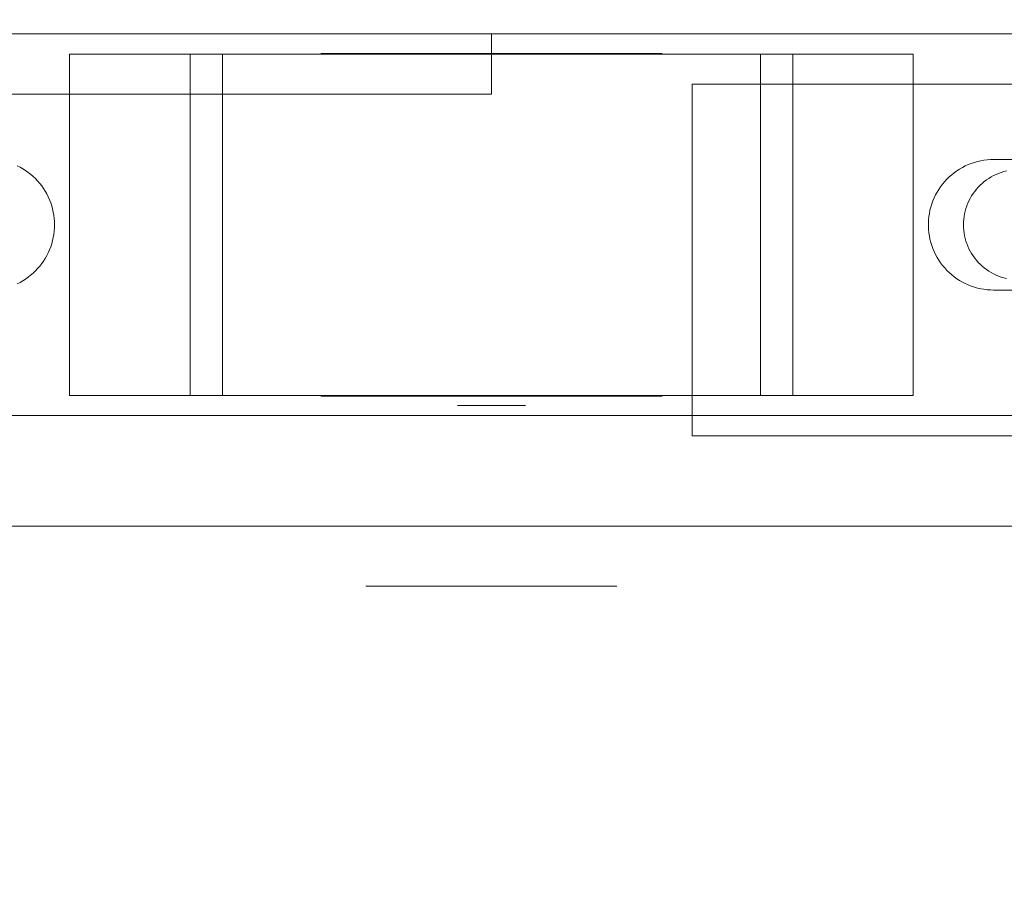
# Model space of a CAD drawing. Header units: millimetres. Extents: x -4738 to 65662, y -68080 to 6847.
# Tile 721 of 1056: x 26703 to 26801, y -18294 to -18209. Entities that reach past the tile are written whole.
import ezdxf

# ---------------------------------------------------------------- set-up
doc = ezdxf.new("R2010")
doc.units = ezdxf.units.MM
doc.layers.add('COTAS_P', color=1, linetype='Continuous', lineweight=0)
doc.layers.add('superior_C05', color=7, linetype='Continuous', lineweight=0)
doc.dimstyles.new('R19_100', dxfattribs={"dimtxt": 250, "dimasz": 150, "dimexe": 150, "dimexo": 80, "dimgap": 100, "dimtad": 1, "dimtih": 1, "dimtoh": 1, "dimdsep": 46, "dimcen": 0.09, "dimadec": 0, "dimazin": 0, "dimtfac": 1, "dimtdec": 4, "dimtofl": 0, "dimtmove": 0, "dimatfit": 3, "dimfxl": 1, "dimtolj": 1, "dimtzin": 0, "dimarcsym": 0})

# ---------------------------------------------------------------- blocks, each defined once
blk = doc.blocks.new('DIM_R30_45')
at = {"layer": 'COTAS_P'}
for p, q in [((26095.067, -17655), (26050.067, -17805)), ((26795.067, -17655), (26095.067, -17655)), ((26095.067, -18305), (26095.067, -17655)), ((26095.067, -17655), (26140.067, -17805)), ((26095.067, -18305), (26050.067, -18155)), ((26095.067, -18305), (26140.067, -18155)), ((26795.067, -18305), (26095.067, -18305))]:
    blk.add_line(p, q, dxfattribs=at)
blk.add_text('650 P', height=250, rotation=90, dxfattribs=at).set_placement((25995.067, -17980))

msp = doc.modelspace()

# ---------------------------------------------------------------- linework, layer by layer
at = {"layer": 'superior_C05'}
for p, q in [((26680.067, -18210), (26820.067, -18210)), ((26690.067, -18210), (26750.067, -18210)), ((26750.067, -18210), (26750.067, -18216)), ((26708.067, -18212), (26728.164, -18212)), ((26708.067, -18246), (26708.067, -18212)), ((26708.067, -18212), (26720.067, -18212)), ((26723.277, -18212), (26720.067, -18212)), ((26720.067, -18246), (26720.067, -18212)), ((26723.277, -18246), (26723.277, -18212)), ((26723.277, -18212), (26723.955, -18212)), ((26723.955, -18212), (26724.694, -18212)), ((26724.694, -18212), (26725.491, -18212)), ((26725.491, -18212), (26726.345, -18212)), ((26726.345, -18212), (26727.254, -18212)), ((26727.254, -18212), (26728.215, -18212)), ((26728.164, -18212), (26771.971, -18212)), ((26728.215, -18212), (26729.226, -18212)), ((26729.226, -18212), (26730.285, -18212)), ((26730.285, -18212), (26731.39, -18212)), ((26731.39, -18212), (26732.538, -18212)), ((26732.538, -18212), (26733.727, -18212)), ((26733.072, -18212), (26733.111, -18212)), ((26733.115, -18211.95), (26733.073, -18211.95)), ((26733.119, -18212), (26733.074, -18212)), ((26733.111, -18212), (26733.192, -18212)), ((26733.199, -18211.95), (26733.115, -18211.95)), ((26733.206, -18212), (26733.119, -18212)), ((26733.192, -18212), (26733.316, -18212)), ((26733.326, -18211.95), (26733.199, -18211.95)), ((26733.334, -18212), (26733.206, -18212)), ((26733.316, -18212), (26733.48, -18212)), ((26733.494, -18211.95), (26733.326, -18211.95)), ((26733.504, -18212), (26733.334, -18212)), ((26733.48, -18212), (26733.686, -18212)), ((26733.703, -18211.95), (26733.494, -18211.95)), ((26733.715, -18212), (26733.504, -18212)), ((26733.686, -18212), (26733.932, -18212)), ((26733.953, -18211.95), (26733.703, -18211.95)), ((26733.966, -18212), (26733.715, -18212)), ((26733.727, -18212), (26734.953, -18212)), ((26733.932, -18212), (26734.219, -18212)), ((26734.243, -18211.95), (26733.953, -18211.95)), ((26734.258, -18212), (26733.966, -18212)), ((26734.219, -18212), (26734.544, -18212)), ((26734.572, -18211.95), (26734.243, -18211.95)), ((26734.588, -18212), (26734.258, -18212)), ((26734.544, -18212), (26734.908, -18212)), ((26734.94, -18211.95), (26734.572, -18211.95)), ((26734.957, -18212), (26734.588, -18212)), ((26734.908, -18212), (26735.31, -18212)), ((26735.345, -18211.95), (26734.94, -18211.95)), ((26734.953, -18212), (26736.214, -18212)), ((26735.363, -18212), (26734.957, -18212)), ((26735.31, -18212), (26735.748, -18212)), ((26735.787, -18211.95), (26735.345, -18211.95)), ((26735.805, -18212), (26735.363, -18212)), ((26735.748, -18212), (26736.221, -18212)), ((26736.265, -18211.95), (26735.787, -18211.95)), ((26736.283, -18212), (26735.805, -18212)), ((26736.214, -18212), (26737.507, -18212)), ((26736.221, -18212), (26736.729, -18212)), ((26736.776, -18211.95), (26736.265, -18211.95)), ((26736.795, -18212), (26736.283, -18212)), ((26736.729, -18212), (26737.27, -18212)), ((26737.321, -18211.95), (26736.776, -18211.95)), ((26737.34, -18212), (26736.795, -18212)), ((26737.27, -18212), (26737.842, -18212)), ((26737.898, -18211.95), (26737.321, -18211.95)), ((26737.917, -18212), (26737.34, -18212)), ((26737.507, -18212), (26738.828, -18212)), ((26737.602, -18211.95), (26737.571, -18211.95)), ((26737.664, -18211.95), (26737.602, -18211.95)), ((26737.757, -18211.95), (26737.664, -18211.95)), ((26737.881, -18211.95), (26737.757, -18211.95)), ((26737.842, -18212), (26738.445, -18212)), ((26738.035, -18211.95), (26737.881, -18211.95)), ((26738.505, -18211.95), (26737.898, -18211.95)), ((26738.523, -18212), (26737.917, -18212)), ((26738.218, -18211.95), (26738.035, -18211.95)), ((26738.432, -18211.95), (26738.218, -18211.95)), ((26738.674, -18211.95), (26738.432, -18211.95)), ((26738.445, -18212), (26739.077, -18212)), ((26739.14, -18211.95), (26738.505, -18211.95)), ((26739.158, -18212), (26738.523, -18212)), ((26738.944, -18211.95), (26738.674, -18211.95)), ((26738.828, -18212), (26740.176, -18212)), ((26739.242, -18211.95), (26738.944, -18211.95)), ((26739.077, -18212), (26739.736, -18212)), ((26739.803, -18211.95), (26739.14, -18211.95)), ((26739.82, -18212), (26739.158, -18212)), ((26739.567, -18211.95), (26739.242, -18211.95)), ((26739.918, -18211.95), (26739.567, -18211.95)), ((26739.736, -18212), (26740.376, -18212)), ((26740.491, -18211.95), (26739.803, -18211.95)), ((26740.508, -18212), (26739.82, -18212)), ((26740.295, -18211.95), (26739.918, -18211.95)), ((26740.176, -18212), (26741.546, -18212)), ((26740.695, -18211.95), (26740.295, -18211.95)), ((26740.376, -18212), (26741.038, -18212)), ((26741.203, -18211.95), (26740.491, -18211.95)), ((26741.219, -18212), (26740.508, -18212)), ((26741.119, -18211.95), (26740.695, -18211.95)), ((26741.038, -18212), (26741.72, -18212)), ((26741.565, -18211.95), (26741.119, -18211.95)), ((26741.937, -18211.95), (26741.203, -18211.95)), ((26741.952, -18212), (26741.219, -18212)), ((26741.546, -18212), (26742.936, -18212)), ((26742.033, -18211.95), (26741.565, -18211.95)), ((26741.72, -18212), (26742.42, -18212)), ((26742.691, -18211.95), (26741.937, -18211.95)), ((26742.705, -18212), (26741.952, -18212)), ((26742.52, -18211.95), (26742.033, -18211.95)), ((26742.42, -18212), (26743.136, -18212)), ((26743.026, -18211.95), (26742.52, -18211.95)), ((26743.464, -18211.95), (26742.691, -18211.95)), ((26743.477, -18212), (26742.705, -18212)), ((26742.936, -18212), (26744.343, -18212)), ((26743.55, -18211.95), (26743.026, -18211.95)), ((26743.136, -18212), (26743.868, -18212)), ((26744.253, -18211.95), (26743.464, -18211.95)), ((26744.264, -18212), (26743.477, -18212)), ((26744.089, -18211.95), (26743.55, -18211.95)), ((26743.868, -18212), (26744.613, -18212)), ((26744.644, -18211.95), (26744.089, -18211.95)), ((26745.057, -18211.95), (26744.253, -18211.95)), ((26745.066, -18212), (26744.264, -18212)), ((26744.343, -18212), (26745.762, -18212)), ((26744.613, -18212), (26745.37, -18212)), ((26745.212, -18211.95), (26744.644, -18211.95)), ((26745.873, -18211.95), (26745.057, -18211.95)), ((26745.881, -18212), (26745.066, -18212)), ((26745.792, -18211.95), (26745.212, -18211.95)), ((26745.37, -18212), (26746.137, -18212)), ((26745.762, -18212), (26747.192, -18212)), ((26746.383, -18211.95), (26745.792, -18211.95)), ((26746.699, -18211.95), (26745.873, -18211.95)), ((26746.706, -18212), (26745.881, -18212)), ((26746.137, -18212), (26746.913, -18212)), ((26746.983, -18211.95), (26746.383, -18211.95)), ((26747.534, -18211.95), (26746.699, -18211.95)), ((26747.539, -18212), (26746.706, -18212)), ((26746.913, -18212), (26747.696, -18212)), ((26747.591, -18211.95), (26746.983, -18211.95)), ((26747.192, -18212), (26748.628, -18212)), ((26748.375, -18211.95), (26747.534, -18211.95)), ((26748.378, -18212), (26747.539, -18212)), ((26748.204, -18211.95), (26747.591, -18211.95)), ((26747.696, -18212), (26748.483, -18212)), ((26748.823, -18211.95), (26748.204, -18211.95)), ((26749.22, -18211.95), (26748.375, -18211.95)), ((26749.222, -18212), (26748.378, -18212)), ((26748.483, -18212), (26749.275, -18212)), ((26748.628, -18212), (26750.067, -18212)), ((26749.444, -18211.95), (26748.823, -18211.95)), ((26750.067, -18211.95), (26749.22, -18211.95)), ((26750.067, -18212), (26749.222, -18212)), ((26750.067, -18212), (26749.275, -18212)), ((26750.067, -18211.95), (26749.444, -18211.95)), ((26750.067, -18211.95), (26750.915, -18211.95)), ((26750.691, -18211.95), (26750.067, -18211.95)), ((26750.913, -18212), (26750.067, -18212)), ((26750.067, -18212), (26750.86, -18212)), ((26750.067, -18212), (26751.507, -18212)), ((26751.312, -18211.95), (26750.691, -18211.95)), ((26750.86, -18212), (26751.652, -18212)), ((26751.757, -18212), (26750.913, -18212)), ((26750.915, -18211.95), (26751.76, -18211.95)), ((26751.931, -18211.95), (26751.312, -18211.95)), ((26751.507, -18212), (26752.943, -18212)), ((26751.652, -18212), (26752.439, -18212)), ((26752.596, -18212), (26751.757, -18212)), ((26751.76, -18211.95), (26752.601, -18211.95)), ((26752.544, -18211.95), (26751.931, -18211.95)), ((26752.439, -18212), (26753.222, -18212)), ((26753.152, -18211.95), (26752.544, -18211.95)), ((26753.429, -18212), (26752.596, -18212)), ((26752.601, -18211.95), (26753.436, -18211.95)), ((26752.943, -18212), (26754.373, -18212)), ((26753.752, -18211.95), (26753.152, -18211.95)), ((26753.222, -18212), (26753.998, -18212)), ((26754.254, -18212), (26753.429, -18212)), ((26753.436, -18211.95), (26754.262, -18211.95)), ((26754.343, -18211.95), (26753.752, -18211.95)), ((26753.998, -18212), (26754.765, -18212)), ((26755.069, -18212), (26754.254, -18212)), ((26754.262, -18211.95), (26755.078, -18211.95)), ((26754.923, -18211.95), (26754.343, -18211.95)), ((26754.373, -18212), (26755.792, -18212)), ((26754.765, -18212), (26755.522, -18212)), ((26755.491, -18211.95), (26754.923, -18211.95)), ((26755.871, -18212), (26755.069, -18212)), ((26755.078, -18211.95), (26755.882, -18211.95)), ((26756.046, -18211.95), (26755.491, -18211.95)), ((26755.522, -18212), (26756.267, -18212)), ((26755.792, -18212), (26757.199, -18212)), ((26756.658, -18212), (26755.871, -18212)), ((26755.882, -18211.95), (26756.671, -18211.95)), ((26756.585, -18211.95), (26756.046, -18211.95)), ((26756.267, -18212), (26756.999, -18212)), ((26757.109, -18211.95), (26756.585, -18211.95)), ((26757.43, -18212), (26756.658, -18212)), ((26756.671, -18211.95), (26757.444, -18211.95)), ((26756.999, -18212), (26757.715, -18212)), ((26757.615, -18211.95), (26757.109, -18211.95)), ((26757.199, -18212), (26758.589, -18212)), ((26758.183, -18212), (26757.43, -18212)), ((26757.444, -18211.95), (26758.198, -18211.95)), ((26758.102, -18211.95), (26757.615, -18211.95)), ((26757.715, -18212), (26758.415, -18212)), ((26758.57, -18211.95), (26758.102, -18211.95)), ((26758.916, -18212), (26758.183, -18212)), ((26758.198, -18211.95), (26758.932, -18211.95)), ((26758.415, -18212), (26759.097, -18212)), ((26759.016, -18211.95), (26758.57, -18211.95)), ((26758.589, -18212), (26759.959, -18212)), ((26759.627, -18212), (26758.916, -18212)), ((26758.932, -18211.95), (26759.644, -18211.95)), ((26759.44, -18211.95), (26759.016, -18211.95)), ((26759.097, -18212), (26759.759, -18212)), ((26759.84, -18211.95), (26759.44, -18211.95)), ((26760.315, -18212), (26759.627, -18212)), ((26759.644, -18211.95), (26760.332, -18211.95)), ((26760.399, -18212), (26759.759, -18212)), ((26760.217, -18211.95), (26759.84, -18211.95)), ((26759.959, -18212), (26761.307, -18212)), ((26760.568, -18211.95), (26760.217, -18211.95)), ((26760.977, -18212), (26760.315, -18212)), ((26760.332, -18211.95), (26760.995, -18211.95)), ((26760.399, -18212), (26761.058, -18212)), ((26760.893, -18211.95), (26760.568, -18211.95)), ((26761.191, -18211.95), (26760.893, -18211.95)), ((26761.612, -18212), (26760.977, -18212)), ((26760.995, -18211.95), (26761.63, -18211.95)), ((26761.058, -18212), (26761.69, -18212)), ((26761.461, -18211.95), (26761.191, -18211.95)), ((26761.307, -18212), (26762.628, -18212)), ((26761.703, -18211.95), (26761.461, -18211.95)), ((26762.218, -18212), (26761.612, -18212)), ((26761.63, -18211.95), (26762.237, -18211.95)), ((26761.69, -18212), (26762.293, -18212)), ((26761.917, -18211.95), (26761.703, -18211.95)), ((26762.1, -18211.95), (26761.917, -18211.95)), ((26762.254, -18211.95), (26762.1, -18211.95)), ((26762.795, -18212), (26762.218, -18212)), ((26762.237, -18211.95), (26762.814, -18211.95)), ((26762.378, -18211.95), (26762.254, -18211.95)), ((26762.293, -18212), (26762.865, -18212)), ((26762.47, -18211.95), (26762.378, -18211.95)), ((26762.533, -18211.95), (26762.47, -18211.95)), ((26762.564, -18211.95), (26762.533, -18211.95)), ((26762.628, -18212), (26763.921, -18212)), ((26763.34, -18212), (26762.795, -18212)), ((26762.814, -18211.95), (26763.359, -18211.95)), ((26762.865, -18212), (26763.406, -18212)), ((26763.852, -18212), (26763.34, -18212)), ((26763.359, -18211.95), (26763.87, -18211.95)), ((26763.406, -18212), (26763.914, -18212)), ((26764.33, -18212), (26763.852, -18212)), ((26763.87, -18211.95), (26764.348, -18211.95)), ((26763.914, -18212), (26764.387, -18212)), ((26763.921, -18212), (26765.182, -18212)), ((26764.772, -18212), (26764.33, -18212)), ((26764.348, -18211.95), (26764.79, -18211.95)), ((26764.387, -18212), (26764.825, -18212)), ((26765.178, -18212), (26764.772, -18212)), ((26764.79, -18211.95), (26765.195, -18211.95)), ((26764.825, -18212), (26765.227, -18212)), ((26765.547, -18212), (26765.178, -18212)), ((26765.182, -18212), (26766.408, -18212)), ((26765.195, -18211.95), (26765.563, -18211.95)), ((26765.227, -18212), (26765.591, -18212)), ((26765.877, -18212), (26765.547, -18212)), ((26765.563, -18211.95), (26765.892, -18211.95)), ((26765.591, -18212), (26765.916, -18212)), ((26766.169, -18212), (26765.877, -18212)), ((26765.892, -18211.95), (26766.182, -18211.95)), ((26765.916, -18212), (26766.203, -18212)), ((26766.42, -18212), (26766.169, -18212)), ((26766.182, -18211.95), (26766.432, -18211.95)), ((26766.203, -18212), (26766.449, -18212)), ((26766.408, -18212), (26767.596, -18212)), ((26766.631, -18212), (26766.42, -18212)), ((26766.432, -18211.95), (26766.641, -18211.95)), ((26766.449, -18212), (26766.655, -18212)), ((26766.801, -18212), (26766.631, -18212)), ((26766.641, -18211.95), (26766.809, -18211.95)), ((26766.655, -18212), (26766.819, -18212)), ((26766.929, -18212), (26766.801, -18212)), ((26766.809, -18211.95), (26766.936, -18211.95)), ((26766.819, -18212), (26766.943, -18212)), ((26767.016, -18212), (26766.929, -18212)), ((26766.936, -18211.95), (26767.02, -18211.95)), ((26766.943, -18212), (26767.024, -18212)), ((26767.02, -18211.95), (26767.062, -18211.95)), ((26767.024, -18212), (26767.063, -18212)), ((26767.596, -18212), (26768.745, -18212)), ((26768.745, -18212), (26769.849, -18212)), ((26769.849, -18212), (26770.909, -18212)), ((26770.909, -18212), (26771.92, -18212)), ((26771.92, -18212), (26772.881, -18212)), ((26771.971, -18212), (26792.067, -18212)), ((26772.881, -18212), (26773.79, -18212)), ((26773.79, -18212), (26774.644, -18212)), ((26774.644, -18212), (26775.441, -18212)), ((26775.441, -18212), (26776.18, -18212)), ((26776.858, -18212), (26776.18, -18212)), ((26780.067, -18212), (26776.858, -18212)), ((26776.858, -18246), (26776.858, -18212)), ((26792.067, -18212), (26780.067, -18212)), ((26780.067, -18246), (26780.067, -18212)), ((26792.067, -18212), (26792.067, -18246)), ((26770.067, -18250), (26770.067, -18215)), ((26770.067, -18215), (26810.067, -18215)), ((26690.067, -18216), (26750.067, -18216)), ((26798.152, -18222.789), (26797.844, -18222.892)), ((26798.464, -18222.701), (26798.152, -18222.789)), ((26798.78, -18222.629), (26798.464, -18222.701)), ((26799.099, -18222.573), (26798.78, -18222.629)), ((26799.42, -18222.532), (26799.099, -18222.573)), ((26799.743, -18222.508), (26799.42, -18222.532)), ((26800.067, -18222.5), (26799.743, -18222.508)), ((26800.067, -18222.5), (26805.067, -18222.5)), ((26703.132, -18223.268), (26702.847, -18223.124)), ((26703.409, -18223.425), (26703.132, -18223.268)), ((26703.679, -18223.595), (26703.409, -18223.425)), ((26703.94, -18223.779), (26703.679, -18223.595)), ((26704.191, -18223.975), (26703.94, -18223.779)), ((26796.143, -18223.819), (26795.889, -18224.021)), ((26796.406, -18223.629), (26796.143, -18223.819)), ((26796.678, -18223.454), (26796.406, -18223.629)), ((26796.959, -18223.292), (26796.678, -18223.454)), ((26797.247, -18223.144), (26796.959, -18223.292)), ((26797.543, -18223.01), (26797.247, -18223.144)), ((26797.844, -18222.892), (26797.543, -18223.01)), ((26800.816, -18223.786), (26800.558, -18223.88)), ((26801.078, -18223.706), (26800.816, -18223.786)), ((26801.344, -18223.638), (26801.078, -18223.706)), ((26704.433, -18224.184), (26704.191, -18223.975)), ((26704.664, -18224.404), (26704.433, -18224.184)), ((26704.884, -18224.635), (26704.664, -18224.404)), ((26705.092, -18224.876), (26704.884, -18224.635)), ((26795.194, -18224.699), (26794.986, -18224.947)), ((26795.414, -18224.461), (26795.194, -18224.699)), ((26795.646, -18224.235), (26795.414, -18224.461)), ((26795.889, -18224.021), (26795.646, -18224.235)), ((26799.138, -18224.7), (26798.928, -18224.876)), ((26799.357, -18224.534), (26799.138, -18224.7)), ((26799.583, -18224.38), (26799.357, -18224.534)), ((26799.817, -18224.237), (26799.583, -18224.38)), ((26800.058, -18224.106), (26799.817, -18224.237)), ((26800.305, -18223.987), (26800.058, -18224.106)), ((26800.558, -18223.88), (26800.305, -18223.987)), ((26705.288, -18225.128), (26705.092, -18224.876)), ((26705.472, -18225.389), (26705.288, -18225.128)), ((26705.643, -18225.658), (26705.472, -18225.389)), ((26705.8, -18225.936), (26705.643, -18225.658)), ((26794.438, -18225.75), (26794.283, -18226.035)), ((26794.607, -18225.473), (26794.438, -18225.75)), ((26794.79, -18225.206), (26794.607, -18225.473)), ((26794.986, -18224.947), (26794.79, -18225.206)), ((26798.183, -18225.679), (26798.023, -18225.902)), ((26798.354, -18225.465), (26798.183, -18225.679)), ((26798.536, -18225.259), (26798.354, -18225.465)), ((26798.727, -18225.063), (26798.536, -18225.259)), ((26798.928, -18224.876), (26798.727, -18225.063)), ((26705.943, -18226.221), (26705.8, -18225.936)), ((26706.073, -18226.513), (26705.943, -18226.221)), ((26706.188, -18226.81), (26706.073, -18226.513)), ((26794.017, -18226.625), (26793.906, -18226.93)), ((26794.143, -18226.327), (26794.017, -18226.625)), ((26794.283, -18226.035), (26794.143, -18226.327)), ((26797.612, -18226.614), (26797.499, -18226.864)), ((26797.737, -18226.37), (26797.612, -18226.614)), ((26797.874, -18226.132), (26797.737, -18226.37)), ((26798.023, -18225.902), (26797.874, -18226.132)), ((26706.288, -18227.113), (26706.188, -18226.81)), ((26706.373, -18227.421), (26706.288, -18227.113)), ((26706.443, -18227.732), (26706.373, -18227.421)), ((26706.497, -18228.046), (26706.443, -18227.732)), ((26793.73, -18227.554), (26793.666, -18227.871)), ((26793.81, -18227.24), (26793.73, -18227.554)), ((26793.906, -18226.93), (26793.81, -18227.24)), ((26797.238, -18227.643), (26797.177, -18227.91)), ((26797.312, -18227.379), (26797.238, -18227.643)), ((26797.399, -18227.119), (26797.312, -18227.379)), ((26797.499, -18226.864), (26797.399, -18227.119)), ((26706.536, -18228.363), (26706.497, -18228.046)), ((26706.56, -18228.681), (26706.536, -18228.363)), ((26706.567, -18229), (26706.56, -18228.681)), ((26793.586, -18228.514), (26793.57, -18228.838)), ((26793.618, -18228.192), (26793.586, -18228.514)), ((26793.666, -18227.871), (26793.618, -18228.192)), ((26797.074, -18228.726), (26797.067, -18229)), ((26797.095, -18228.452), (26797.074, -18228.726)), ((26797.129, -18228.18), (26797.095, -18228.452)), ((26797.177, -18227.91), (26797.129, -18228.18)), ((26706.497, -18229.954), (26706.536, -18229.637)), ((26706.536, -18229.637), (26706.56, -18229.319)), ((26706.56, -18229.319), (26706.567, -18229)), ((26793.57, -18228.838), (26793.57, -18229.162)), ((26793.57, -18229.162), (26793.586, -18229.486)), ((26793.586, -18229.486), (26793.618, -18229.808)), ((26797.067, -18229), (26797.074, -18229.274)), ((26797.074, -18229.274), (26797.095, -18229.548)), ((26797.095, -18229.548), (26797.129, -18229.82)), ((26706.288, -18230.887), (26706.373, -18230.579)), ((26706.373, -18230.579), (26706.443, -18230.268)), ((26706.443, -18230.268), (26706.497, -18229.954)), ((26793.618, -18229.808), (26793.666, -18230.129)), ((26793.666, -18230.129), (26793.73, -18230.446)), ((26793.73, -18230.446), (26793.81, -18230.76)), ((26797.129, -18229.82), (26797.177, -18230.09)), ((26797.177, -18230.09), (26797.238, -18230.357)), ((26797.238, -18230.357), (26797.312, -18230.621)), ((26797.312, -18230.621), (26797.399, -18230.881)), ((26705.943, -18231.779), (26706.073, -18231.487)), ((26706.073, -18231.487), (26706.188, -18231.19)), ((26706.188, -18231.19), (26706.288, -18230.887)), ((26793.81, -18230.76), (26793.906, -18231.07)), ((26793.906, -18231.07), (26794.017, -18231.375)), ((26794.017, -18231.375), (26794.143, -18231.673)), ((26794.143, -18231.673), (26794.283, -18231.965)), ((26797.399, -18230.881), (26797.499, -18231.136)), ((26797.499, -18231.136), (26797.612, -18231.386)), ((26797.612, -18231.386), (26797.737, -18231.63)), ((26797.737, -18231.63), (26797.874, -18231.868)), ((26705.288, -18232.872), (26705.472, -18232.611)), ((26705.472, -18232.611), (26705.643, -18232.342)), ((26705.643, -18232.342), (26705.8, -18232.064)), ((26705.8, -18232.064), (26705.943, -18231.779)), ((26794.283, -18231.965), (26794.438, -18232.25)), ((26794.438, -18232.25), (26794.607, -18232.527)), ((26794.607, -18232.527), (26794.79, -18232.794)), ((26797.874, -18231.868), (26798.023, -18232.098)), ((26798.023, -18232.098), (26798.183, -18232.321)), ((26798.183, -18232.321), (26798.354, -18232.535)), ((26798.354, -18232.535), (26798.536, -18232.741)), ((26704.433, -18233.816), (26704.664, -18233.596)), ((26704.664, -18233.596), (26704.884, -18233.365)), ((26704.884, -18233.365), (26705.092, -18233.124)), ((26705.092, -18233.124), (26705.288, -18232.872)), ((26794.79, -18232.794), (26794.986, -18233.053)), ((26794.986, -18233.053), (26795.194, -18233.301)), ((26795.194, -18233.301), (26795.414, -18233.539)), ((26795.414, -18233.539), (26795.646, -18233.765)), ((26798.536, -18232.741), (26798.727, -18232.937)), ((26798.727, -18232.937), (26798.928, -18233.124)), ((26798.928, -18233.124), (26799.138, -18233.3)), ((26799.138, -18233.3), (26799.357, -18233.466)), ((26799.357, -18233.466), (26799.583, -18233.62)), ((26799.583, -18233.62), (26799.817, -18233.763)), ((26703.132, -18234.732), (26703.409, -18234.575)), ((26703.409, -18234.575), (26703.679, -18234.405)), ((26703.679, -18234.405), (26703.94, -18234.221)), ((26703.94, -18234.221), (26704.191, -18234.025)), ((26704.191, -18234.025), (26704.433, -18233.816)), ((26795.646, -18233.765), (26795.889, -18233.979)), ((26795.889, -18233.979), (26796.143, -18234.181)), ((26796.143, -18234.181), (26796.406, -18234.371)), ((26796.406, -18234.371), (26796.678, -18234.546)), ((26796.678, -18234.546), (26796.959, -18234.708)), ((26799.817, -18233.763), (26800.058, -18233.894)), ((26800.058, -18233.894), (26800.305, -18234.013)), ((26800.305, -18234.013), (26800.558, -18234.12)), ((26800.558, -18234.12), (26800.816, -18234.214)), ((26800.816, -18234.214), (26801.078, -18234.294)), ((26801.078, -18234.294), (26801.344, -18234.362)), ((26702.847, -18234.876), (26703.132, -18234.732)), ((26796.959, -18234.708), (26797.247, -18234.856)), ((26797.247, -18234.856), (26797.543, -18234.99)), ((26797.543, -18234.99), (26797.844, -18235.108)), ((26797.844, -18235.108), (26798.152, -18235.211)), ((26798.152, -18235.211), (26798.464, -18235.299)), ((26798.464, -18235.299), (26798.78, -18235.371)), ((26798.78, -18235.371), (26799.099, -18235.427)), ((26799.099, -18235.427), (26799.42, -18235.468)), ((26799.42, -18235.468), (26799.743, -18235.492)), ((26800.067, -18235.5), (26799.743, -18235.492)), ((26805.067, -18235.5), (26800.067, -18235.5)), ((26708.067, -18246), (26728.164, -18246)), ((26708.067, -18246), (26720.067, -18246)), ((26720.067, -18246), (26723.277, -18246)), ((26723.277, -18246), (26723.955, -18246)), ((26723.955, -18246), (26724.694, -18246)), ((26724.694, -18246), (26725.491, -18246)), ((26725.491, -18246), (26726.345, -18246)), ((26726.345, -18246), (26727.254, -18246)), ((26727.254, -18246), (26728.215, -18246)), ((26728.164, -18246), (26771.971, -18246)), ((26728.215, -18246), (26729.226, -18246)), ((26729.226, -18246), (26730.285, -18246)), ((26730.285, -18246), (26731.39, -18246)), ((26731.39, -18246), (26732.538, -18246)), ((26732.538, -18246), (26733.727, -18246)), ((26733.072, -18246), (26733.111, -18246)), ((26733.115, -18246.05), (26733.073, -18246.05)), ((26733.119, -18246), (26733.074, -18246)), ((26733.111, -18246), (26733.192, -18246)), ((26733.199, -18246.05), (26733.115, -18246.05)), ((26733.206, -18246), (26733.119, -18246)), ((26733.192, -18246), (26733.316, -18246)), ((26733.326, -18246.05), (26733.199, -18246.05)), ((26733.334, -18246), (26733.206, -18246)), ((26733.316, -18246), (26733.48, -18246)), ((26733.494, -18246.05), (26733.326, -18246.05)), ((26733.504, -18246), (26733.334, -18246)), ((26733.48, -18246), (26733.686, -18246)), ((26733.703, -18246.05), (26733.494, -18246.05)), ((26733.715, -18246), (26733.504, -18246)), ((26733.686, -18246), (26733.932, -18246)), ((26733.953, -18246.05), (26733.703, -18246.05)), ((26733.966, -18246), (26733.715, -18246)), ((26733.727, -18246), (26734.953, -18246)), ((26733.932, -18246), (26734.219, -18246)), ((26734.243, -18246.05), (26733.953, -18246.05)), ((26734.258, -18246), (26733.966, -18246)), ((26734.219, -18246), (26734.544, -18246)), ((26734.572, -18246.05), (26734.243, -18246.05)), ((26734.588, -18246), (26734.258, -18246)), ((26734.544, -18246), (26734.908, -18246)), ((26734.94, -18246.05), (26734.572, -18246.05)), ((26734.957, -18246), (26734.588, -18246)), ((26734.908, -18246), (26735.31, -18246)), ((26735.345, -18246.05), (26734.94, -18246.05)), ((26734.953, -18246), (26736.214, -18246)), ((26735.363, -18246), (26734.957, -18246)), ((26735.31, -18246), (26735.748, -18246)), ((26735.787, -18246.05), (26735.345, -18246.05)), ((26735.805, -18246), (26735.363, -18246)), ((26735.748, -18246), (26736.221, -18246)), ((26736.265, -18246.05), (26735.787, -18246.05)), ((26736.283, -18246), (26735.805, -18246)), ((26736.214, -18246), (26737.507, -18246)), ((26736.221, -18246), (26736.729, -18246)), ((26736.776, -18246.05), (26736.265, -18246.05)), ((26736.795, -18246), (26736.283, -18246)), ((26736.729, -18246), (26737.27, -18246)), ((26737.321, -18246.05), (26736.776, -18246.05)), ((26737.34, -18246), (26736.795, -18246)), ((26737.27, -18246), (26737.842, -18246)), ((26737.898, -18246.05), (26737.321, -18246.05)), ((26737.917, -18246), (26737.34, -18246)), ((26737.507, -18246), (26738.828, -18246)), ((26737.602, -18246.05), (26737.571, -18246.05)), ((26737.664, -18246.05), (26737.602, -18246.05)), ((26737.757, -18246.05), (26737.664, -18246.05)), ((26737.881, -18246.05), (26737.757, -18246.05)), ((26737.842, -18246), (26738.445, -18246)), ((26738.035, -18246.05), (26737.881, -18246.05)), ((26738.505, -18246.05), (26737.898, -18246.05)), ((26738.523, -18246), (26737.917, -18246)), ((26738.218, -18246.05), (26738.035, -18246.05)), ((26738.432, -18246.05), (26738.218, -18246.05)), ((26738.674, -18246.05), (26738.432, -18246.05)), ((26738.445, -18246), (26739.077, -18246)), ((26739.14, -18246.05), (26738.505, -18246.05)), ((26739.158, -18246), (26738.523, -18246)), ((26738.944, -18246.05), (26738.674, -18246.05)), ((26738.828, -18246), (26740.176, -18246)), ((26739.242, -18246.05), (26738.944, -18246.05)), ((26739.077, -18246), (26739.736, -18246)), ((26739.803, -18246.05), (26739.14, -18246.05)), ((26739.82, -18246), (26739.158, -18246)), ((26739.567, -18246.05), (26739.242, -18246.05)), ((26739.918, -18246.05), (26739.567, -18246.05)), ((26739.736, -18246), (26740.376, -18246)), ((26740.491, -18246.05), (26739.803, -18246.05)), ((26740.508, -18246), (26739.82, -18246)), ((26740.295, -18246.05), (26739.918, -18246.05)), ((26740.176, -18246), (26741.546, -18246)), ((26740.695, -18246.05), (26740.295, -18246.05)), ((26740.376, -18246), (26741.038, -18246)), ((26741.203, -18246.05), (26740.491, -18246.05)), ((26741.219, -18246), (26740.508, -18246)), ((26741.119, -18246.05), (26740.695, -18246.05)), ((26741.038, -18246), (26741.72, -18246)), ((26741.565, -18246.05), (26741.119, -18246.05)), ((26741.937, -18246.05), (26741.203, -18246.05)), ((26741.952, -18246), (26741.219, -18246)), ((26741.546, -18246), (26742.936, -18246)), ((26742.033, -18246.05), (26741.565, -18246.05)), ((26741.72, -18246), (26742.42, -18246)), ((26742.691, -18246.05), (26741.937, -18246.05)), ((26742.705, -18246), (26741.952, -18246)), ((26742.52, -18246.05), (26742.033, -18246.05)), ((26742.42, -18246), (26743.136, -18246)), ((26743.026, -18246.05), (26742.52, -18246.05)), ((26743.464, -18246.05), (26742.691, -18246.05)), ((26743.477, -18246), (26742.705, -18246)), ((26742.936, -18246), (26744.343, -18246)), ((26743.55, -18246.05), (26743.026, -18246.05)), ((26743.136, -18246), (26743.868, -18246)), ((26744.253, -18246.05), (26743.464, -18246.05)), ((26744.264, -18246), (26743.477, -18246)), ((26744.089, -18246.05), (26743.55, -18246.05)), ((26743.868, -18246), (26744.613, -18246)), ((26744.644, -18246.05), (26744.089, -18246.05)), ((26745.057, -18246.05), (26744.253, -18246.05)), ((26745.066, -18246), (26744.264, -18246)), ((26744.343, -18246), (26745.762, -18246)), ((26744.613, -18246), (26745.37, -18246)), ((26745.212, -18246.05), (26744.644, -18246.05)), ((26745.873, -18246.05), (26745.057, -18246.05)), ((26745.881, -18246), (26745.066, -18246)), ((26745.792, -18246.05), (26745.212, -18246.05)), ((26745.37, -18246), (26746.137, -18246)), ((26745.762, -18246), (26747.192, -18246)), ((26746.383, -18246.05), (26745.792, -18246.05)), ((26746.699, -18246.05), (26745.873, -18246.05)), ((26746.706, -18246), (26745.881, -18246)), ((26746.137, -18246), (26746.913, -18246)), ((26746.983, -18246.05), (26746.383, -18246.05)), ((26747.534, -18246.05), (26746.699, -18246.05)), ((26747.539, -18246), (26746.706, -18246)), ((26746.913, -18246), (26747.696, -18246)), ((26747.591, -18246.05), (26746.983, -18246.05)), ((26747.192, -18246), (26748.628, -18246)), ((26748.375, -18246.05), (26747.534, -18246.05)), ((26748.378, -18246), (26747.539, -18246)), ((26748.204, -18246.05), (26747.591, -18246.05)), ((26747.696, -18246), (26748.483, -18246)), ((26748.823, -18246.05), (26748.204, -18246.05)), ((26749.22, -18246.05), (26748.375, -18246.05)), ((26749.222, -18246), (26748.378, -18246)), ((26748.483, -18246), (26749.275, -18246)), ((26748.628, -18246), (26750.067, -18246)), ((26749.444, -18246.05), (26748.823, -18246.05)), ((26750.067, -18246.05), (26749.22, -18246.05)), ((26750.067, -18246), (26749.222, -18246)), ((26750.067, -18246), (26749.275, -18246)), ((26750.067, -18246.05), (26749.444, -18246.05)), ((26750.913, -18246), (26750.067, -18246)), ((26750.067, -18246), (26750.86, -18246)), ((26750.067, -18246), (26751.507, -18246)), ((26750.067, -18246.05), (26750.915, -18246.05)), ((26750.691, -18246.05), (26750.067, -18246.05)), ((26751.312, -18246.05), (26750.691, -18246.05)), ((26750.86, -18246), (26751.652, -18246)), ((26751.757, -18246), (26750.913, -18246)), ((26750.915, -18246.05), (26751.76, -18246.05)), ((26751.931, -18246.05), (26751.312, -18246.05)), ((26751.507, -18246), (26752.943, -18246)), ((26751.652, -18246), (26752.439, -18246)), ((26752.596, -18246), (26751.757, -18246)), ((26751.76, -18246.05), (26752.601, -18246.05)), ((26752.544, -18246.05), (26751.931, -18246.05)), ((26752.439, -18246), (26753.222, -18246)), ((26753.152, -18246.05), (26752.544, -18246.05)), ((26753.429, -18246), (26752.596, -18246)), ((26752.601, -18246.05), (26753.436, -18246.05)), ((26752.943, -18246), (26754.373, -18246)), ((26753.752, -18246.05), (26753.152, -18246.05)), ((26753.222, -18246), (26753.998, -18246)), ((26754.254, -18246), (26753.429, -18246)), ((26753.436, -18246.05), (26754.262, -18246.05)), ((26754.343, -18246.05), (26753.752, -18246.05)), ((26753.998, -18246), (26754.765, -18246)), ((26755.069, -18246), (26754.254, -18246)), ((26754.262, -18246.05), (26755.078, -18246.05)), ((26754.923, -18246.05), (26754.343, -18246.05)), ((26754.373, -18246), (26755.792, -18246)), ((26754.765, -18246), (26755.522, -18246)), ((26755.491, -18246.05), (26754.923, -18246.05)), ((26755.871, -18246), (26755.069, -18246)), ((26755.078, -18246.05), (26755.882, -18246.05)), ((26756.046, -18246.05), (26755.491, -18246.05)), ((26755.522, -18246), (26756.267, -18246)), ((26755.792, -18246), (26757.199, -18246)), ((26756.658, -18246), (26755.871, -18246)), ((26755.882, -18246.05), (26756.671, -18246.05)), ((26756.585, -18246.05), (26756.046, -18246.05)), ((26756.267, -18246), (26756.999, -18246)), ((26757.109, -18246.05), (26756.585, -18246.05)), ((26757.43, -18246), (26756.658, -18246)), ((26756.671, -18246.05), (26757.444, -18246.05)), ((26756.999, -18246), (26757.715, -18246)), ((26757.615, -18246.05), (26757.109, -18246.05)), ((26757.199, -18246), (26758.589, -18246)), ((26758.183, -18246), (26757.43, -18246)), ((26757.444, -18246.05), (26758.198, -18246.05)), ((26758.102, -18246.05), (26757.615, -18246.05)), ((26757.715, -18246), (26758.415, -18246)), ((26758.57, -18246.05), (26758.102, -18246.05)), ((26758.916, -18246), (26758.183, -18246)), ((26758.198, -18246.05), (26758.932, -18246.05)), ((26758.415, -18246), (26759.097, -18246)), ((26759.016, -18246.05), (26758.57, -18246.05)), ((26758.589, -18246), (26759.959, -18246)), ((26759.627, -18246), (26758.916, -18246)), ((26758.932, -18246.05), (26759.644, -18246.05)), ((26759.44, -18246.05), (26759.016, -18246.05)), ((26759.097, -18246), (26759.759, -18246)), ((26759.84, -18246.05), (26759.44, -18246.05)), ((26760.315, -18246), (26759.627, -18246)), ((26759.644, -18246.05), (26760.332, -18246.05)), ((26760.399, -18246), (26759.759, -18246)), ((26760.217, -18246.05), (26759.84, -18246.05)), ((26759.959, -18246), (26761.307, -18246)), ((26760.568, -18246.05), (26760.217, -18246.05)), ((26760.977, -18246), (26760.315, -18246)), ((26760.332, -18246.05), (26760.995, -18246.05)), ((26760.399, -18246), (26761.058, -18246)), ((26760.893, -18246.05), (26760.568, -18246.05)), ((26761.191, -18246.05), (26760.893, -18246.05)), ((26761.612, -18246), (26760.977, -18246)), ((26760.995, -18246.05), (26761.63, -18246.05)), ((26761.058, -18246), (26761.69, -18246)), ((26761.461, -18246.05), (26761.191, -18246.05)), ((26761.307, -18246), (26762.628, -18246)), ((26761.703, -18246.05), (26761.461, -18246.05)), ((26762.218, -18246), (26761.612, -18246)), ((26761.63, -18246.05), (26762.237, -18246.05)), ((26761.69, -18246), (26762.293, -18246)), ((26761.917, -18246.05), (26761.703, -18246.05)), ((26762.1, -18246.05), (26761.917, -18246.05)), ((26762.254, -18246.05), (26762.1, -18246.05)), ((26762.795, -18246), (26762.218, -18246)), ((26762.237, -18246.05), (26762.814, -18246.05)), ((26762.378, -18246.05), (26762.254, -18246.05)), ((26762.293, -18246), (26762.865, -18246)), ((26762.47, -18246.05), (26762.378, -18246.05)), ((26762.533, -18246.05), (26762.47, -18246.05)), ((26762.564, -18246.05), (26762.533, -18246.05)), ((26762.628, -18246), (26763.921, -18246)), ((26763.34, -18246), (26762.795, -18246)), ((26762.814, -18246.05), (26763.359, -18246.05)), ((26762.865, -18246), (26763.406, -18246)), ((26763.852, -18246), (26763.34, -18246)), ((26763.359, -18246.05), (26763.87, -18246.05)), ((26763.406, -18246), (26763.914, -18246)), ((26764.33, -18246), (26763.852, -18246)), ((26763.87, -18246.05), (26764.348, -18246.05)), ((26763.914, -18246), (26764.387, -18246)), ((26763.921, -18246), (26765.182, -18246)), ((26764.772, -18246), (26764.33, -18246)), ((26764.348, -18246.05), (26764.79, -18246.05)), ((26764.387, -18246), (26764.825, -18246)), ((26765.178, -18246), (26764.772, -18246)), ((26764.79, -18246.05), (26765.195, -18246.05)), ((26764.825, -18246), (26765.227, -18246)), ((26765.547, -18246), (26765.178, -18246)), ((26765.182, -18246), (26766.408, -18246)), ((26765.195, -18246.05), (26765.563, -18246.05)), ((26765.227, -18246), (26765.591, -18246)), ((26765.877, -18246), (26765.547, -18246)), ((26765.563, -18246.05), (26765.892, -18246.05)), ((26765.591, -18246), (26765.916, -18246)), ((26766.169, -18246), (26765.877, -18246)), ((26765.892, -18246.05), (26766.182, -18246.05)), ((26765.916, -18246), (26766.203, -18246)), ((26766.42, -18246), (26766.169, -18246)), ((26766.182, -18246.05), (26766.432, -18246.05)), ((26766.203, -18246), (26766.449, -18246)), ((26766.408, -18246), (26767.596, -18246)), ((26766.631, -18246), (26766.42, -18246)), ((26766.432, -18246.05), (26766.641, -18246.05)), ((26766.449, -18246), (26766.655, -18246)), ((26766.801, -18246), (26766.631, -18246)), ((26766.641, -18246.05), (26766.809, -18246.05)), ((26766.655, -18246), (26766.819, -18246)), ((26766.929, -18246), (26766.801, -18246)), ((26766.809, -18246.05), (26766.936, -18246.05)), ((26766.819, -18246), (26766.943, -18246)), ((26767.016, -18246), (26766.929, -18246)), ((26766.936, -18246.05), (26767.02, -18246.05)), ((26766.943, -18246), (26767.024, -18246)), ((26767.02, -18246.05), (26767.062, -18246.05)), ((26767.024, -18246), (26767.063, -18246)), ((26767.596, -18246), (26768.745, -18246)), ((26768.745, -18246), (26769.849, -18246)), ((26769.849, -18246), (26770.909, -18246)), ((26770.909, -18246), (26771.92, -18246)), ((26771.92, -18246), (26772.881, -18246)), ((26792.067, -18246), (26771.971, -18246)), ((26772.881, -18246), (26773.79, -18246)), ((26773.79, -18246), (26774.644, -18246)), ((26774.644, -18246), (26775.441, -18246)), ((26775.441, -18246), (26776.18, -18246)), ((26776.858, -18246), (26776.18, -18246)), ((26776.858, -18246), (26780.067, -18246)), ((26792.067, -18246), (26780.067, -18246)), ((26746.694, -18247), (26746.677, -18247)), ((26746.719, -18247), (26746.694, -18247)), ((26746.753, -18247), (26746.719, -18247)), ((26746.795, -18247), (26746.753, -18247)), ((26746.845, -18247), (26746.795, -18247)), ((26746.903, -18247), (26746.845, -18247)), ((26746.968, -18247), (26746.903, -18247)), ((26747.042, -18247), (26746.968, -18247)), ((26747.123, -18247), (26747.042, -18247)), ((26747.211, -18247), (26747.123, -18247)), ((26747.307, -18247), (26747.211, -18247)), ((26747.409, -18247), (26747.307, -18247)), ((26747.518, -18247), (26747.409, -18247)), ((26747.634, -18247), (26747.518, -18247)), ((26747.755, -18247), (26747.634, -18247)), ((26747.882, -18247), (26747.755, -18247)), ((26748.015, -18247), (26747.882, -18247)), ((26748.152, -18247), (26748.015, -18247)), ((26748.295, -18247), (26748.152, -18247)), ((26748.441, -18247), (26748.295, -18247)), ((26748.592, -18247), (26748.441, -18247)), ((26748.747, -18247), (26748.592, -18247)), ((26748.905, -18247), (26748.747, -18247)), ((26749.065, -18247), (26748.905, -18247)), ((26749.229, -18247), (26749.065, -18247)), ((26749.394, -18247), (26749.229, -18247)), ((26749.561, -18247), (26749.394, -18247)), ((26749.729, -18247), (26749.561, -18247)), ((26749.898, -18247), (26749.729, -18247)), ((26750.067, -18247), (26749.898, -18247)), ((26750.067, -18247), (26750.237, -18247)), ((26750.237, -18247), (26750.406, -18247)), ((26750.406, -18247), (26750.574, -18247)), ((26750.574, -18247), (26750.741, -18247)), ((26750.741, -18247), (26750.906, -18247)), ((26750.906, -18247), (26751.07, -18247)), ((26751.07, -18247), (26751.23, -18247)), ((26751.23, -18247), (26751.388, -18247)), ((26751.388, -18247), (26751.543, -18247)), ((26751.543, -18247), (26751.694, -18247)), ((26751.694, -18247), (26751.84, -18247)), ((26751.84, -18247), (26751.983, -18247)), ((26751.983, -18247), (26752.12, -18247)), ((26752.12, -18247), (26752.253, -18247)), ((26752.253, -18247), (26752.38, -18247)), ((26752.38, -18247), (26752.501, -18247)), ((26752.501, -18247), (26752.617, -18247)), ((26752.617, -18247), (26752.726, -18247)), ((26752.726, -18247), (26752.828, -18247)), ((26752.828, -18247), (26752.924, -18247)), ((26752.924, -18247), (26753.012, -18247)), ((26753.012, -18247), (26753.093, -18247)), ((26753.093, -18247), (26753.167, -18247)), ((26753.167, -18247), (26753.232, -18247)), ((26753.232, -18247), (26753.29, -18247)), ((26753.29, -18247), (26753.34, -18247)), ((26753.34, -18247), (26753.382, -18247)), ((26753.382, -18247), (26753.416, -18247)), ((26753.416, -18247), (26753.441, -18247)), ((26753.441, -18247), (26753.458, -18247)), ((26680.067, -18248), (26820.067, -18248)), ((26810.067, -18250), (26770.067, -18250)), ((26660.067, -18259), (26840.067, -18259)), ((26737.602, -18265), (26737.571, -18265)), ((26737.664, -18265), (26737.602, -18265)), ((26737.757, -18265), (26737.664, -18265)), ((26737.881, -18265), (26737.757, -18265)), ((26738.035, -18265), (26737.881, -18265)), ((26738.218, -18265), (26738.035, -18265)), ((26738.432, -18265), (26738.218, -18265)), ((26738.674, -18265), (26738.432, -18265)), ((26738.944, -18265), (26738.674, -18265)), ((26739.242, -18265), (26738.944, -18265)), ((26739.567, -18265), (26739.242, -18265)), ((26739.918, -18265), (26739.567, -18265)), ((26740.295, -18265), (26739.918, -18265)), ((26740.695, -18265), (26740.295, -18265)), ((26741.119, -18265), (26740.695, -18265)), ((26741.565, -18265), (26741.119, -18265)), ((26742.033, -18265), (26741.565, -18265)), ((26742.52, -18265), (26742.033, -18265)), ((26743.026, -18265), (26742.52, -18265)), ((26743.55, -18265), (26743.026, -18265)), ((26744.089, -18265), (26743.55, -18265)), ((26744.644, -18265), (26744.089, -18265)), ((26745.212, -18265), (26744.644, -18265)), ((26745.792, -18265), (26745.212, -18265)), ((26746.383, -18265), (26745.792, -18265)), ((26746.983, -18265), (26746.383, -18265)), ((26746.694, -18265), (26746.677, -18265)), ((26746.719, -18265), (26746.694, -18265)), ((26746.753, -18265), (26746.719, -18265)), ((26746.795, -18265), (26746.753, -18265)), ((26746.845, -18265), (26746.795, -18265)), ((26746.903, -18265), (26746.845, -18265)), ((26746.968, -18265), (26746.903, -18265)), ((26747.042, -18265), (26746.968, -18265)), ((26747.591, -18265), (26746.983, -18265)), ((26747.123, -18265), (26747.042, -18265)), ((26747.211, -18265), (26747.123, -18265)), ((26747.307, -18265), (26747.211, -18265)), ((26747.409, -18265), (26747.307, -18265)), ((26747.518, -18265), (26747.409, -18265)), ((26747.634, -18265), (26747.518, -18265)), ((26748.204, -18265), (26747.591, -18265)), ((26747.755, -18265), (26747.634, -18265)), ((26747.882, -18265), (26747.755, -18265)), ((26748.015, -18265), (26747.882, -18265)), ((26748.152, -18265), (26748.015, -18265)), ((26748.295, -18265), (26748.152, -18265)), ((26748.823, -18265), (26748.204, -18265)), ((26748.441, -18265), (26748.295, -18265)), ((26748.592, -18265), (26748.441, -18265)), ((26748.747, -18265), (26748.592, -18265)), ((26748.905, -18265), (26748.747, -18265)), ((26749.444, -18265), (26748.823, -18265)), ((26749.065, -18265), (26748.905, -18265)), ((26749.229, -18265), (26749.065, -18265)), ((26749.394, -18265), (26749.229, -18265)), ((26749.561, -18265), (26749.394, -18265)), ((26750.067, -18265), (26749.444, -18265)), ((26749.729, -18265), (26749.561, -18265)), ((26749.898, -18265), (26749.729, -18265)), ((26750.067, -18265), (26749.898, -18265)), ((26750.067, -18265), (26750.691, -18265)), ((26750.237, -18265), (26750.067, -18265)), ((26750.406, -18265), (26750.237, -18265)), ((26750.574, -18265), (26750.406, -18265)), ((26750.741, -18265), (26750.574, -18265)), ((26750.691, -18265), (26751.312, -18265)), ((26750.906, -18265), (26750.741, -18265)), ((26751.07, -18265), (26750.906, -18265)), ((26751.23, -18265), (26751.07, -18265)), ((26751.388, -18265), (26751.23, -18265)), ((26751.312, -18265), (26751.931, -18265)), ((26751.543, -18265), (26751.388, -18265)), ((26751.694, -18265), (26751.543, -18265)), ((26751.84, -18265), (26751.694, -18265)), ((26751.983, -18265), (26751.84, -18265)), ((26751.931, -18265), (26752.544, -18265)), ((26752.12, -18265), (26751.983, -18265)), ((26752.253, -18265), (26752.12, -18265)), ((26752.38, -18265), (26752.253, -18265)), ((26752.501, -18265), (26752.38, -18265)), ((26752.617, -18265), (26752.501, -18265)), ((26752.544, -18265), (26753.152, -18265)), ((26752.726, -18265), (26752.617, -18265)), ((26752.828, -18265), (26752.726, -18265)), ((26752.924, -18265), (26752.828, -18265)), ((26753.012, -18265), (26752.924, -18265)), ((26753.093, -18265), (26753.012, -18265)), ((26753.167, -18265), (26753.093, -18265)), ((26753.152, -18265), (26753.752, -18265)), ((26753.232, -18265), (26753.167, -18265)), ((26753.29, -18265), (26753.232, -18265)), ((26753.34, -18265), (26753.29, -18265)), ((26753.382, -18265), (26753.34, -18265)), ((26753.416, -18265), (26753.382, -18265)), ((26753.441, -18265), (26753.416, -18265)), ((26753.458, -18265), (26753.441, -18265)), ((26753.752, -18265), (26754.343, -18265)), ((26754.343, -18265), (26754.923, -18265)), ((26754.923, -18265), (26755.491, -18265)), ((26755.491, -18265), (26756.046, -18265)), ((26756.046, -18265), (26756.585, -18265)), ((26756.585, -18265), (26757.109, -18265)), ((26757.109, -18265), (26757.615, -18265)), ((26757.615, -18265), (26758.102, -18265)), ((26758.102, -18265), (26758.57, -18265)), ((26758.57, -18265), (26759.016, -18265)), ((26759.016, -18265), (26759.44, -18265)), ((26759.44, -18265), (26759.84, -18265)), ((26759.84, -18265), (26760.217, -18265)), ((26760.217, -18265), (26760.568, -18265)), ((26760.568, -18265), (26760.893, -18265)), ((26760.893, -18265), (26761.191, -18265)), ((26761.191, -18265), (26761.461, -18265)), ((26761.461, -18265), (26761.703, -18265)), ((26761.703, -18265), (26761.917, -18265)), ((26761.917, -18265), (26762.1, -18265)), ((26762.1, -18265), (26762.254, -18265)), ((26762.254, -18265), (26762.378, -18265)), ((26762.378, -18265), (26762.47, -18265)), ((26762.47, -18265), (26762.533, -18265)), ((26762.533, -18265), (26762.564, -18265))]:
    msp.add_line(p, q, dxfattribs=at)

# ---------------------------------------------------------------- dimensions: what is measured, and where the dimension line sits
at = {"layer": 'COTAS_P'}
dim = msp.add_aligned_dim(p1=(26795.067, -18305), p2=(26795.067, -17655), distance=700, text='<> P', dimstyle='R19_100', dxfattribs=at)
dim.commit()
dim.dimension.update_dxf_attribs({"geometry": 'DIM_R30_45', "text_midpoint": (26095.067, -17980)})

doc.saveas('drawing.dxf')
